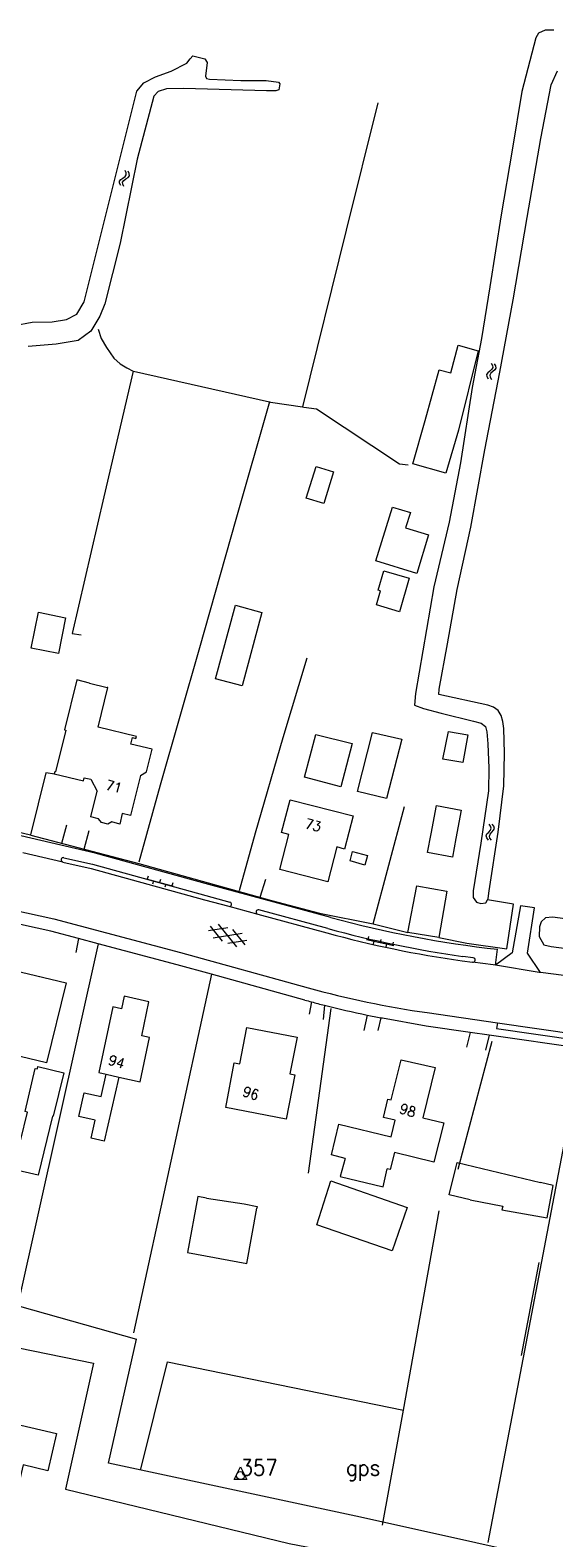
# Model space of a CAD drawing. Header units: metres. Extents: x 189705 to 199106, y 581686 to 588448.
# Tile 519 of 555: x 198803 to 198885, y 586208 to 586444. Entities that reach past the tile are written whole.
import ezdxf

# ---------------------------------------------------------------- set-up
doc = ezdxf.new("R2010")
doc.units = ezdxf.units.M
doc.layers.add('B-WA-OG-GBKN-G', color=7, linetype='Continuous', lineweight=18)
doc.styles.add('Style-STANDARD', font='STANDARD.shx')

msp = doc.modelspace()

# ---------------------------------------------------------------- linework, layer by layer
at = {"layer": 'B-WA-OG-GBKN-G'}
for p, q in [((198816.59, 586420.774), (198816.785, 586421.051)), ((198816.785, 586421.051), (198817.125, 586421.275)), ((198817.125, 586421.275), (198817.465, 586421.501)), ((198817.259, 586420.903), (198817.602, 586421.137)), ((198817.465, 586421.501), (198817.657, 586421.768)), ((198817.642, 586422.105), (198817.474, 586422.477)), ((198817.602, 586421.137), (198817.944, 586421.36)), ((198817.657, 586421.768), (198817.642, 586422.105)), ((198817.944, 586421.36), (198818.135, 586421.628)), ((198818.118, 586421.964), (198817.951, 586422.337)), ((198818.135, 586421.628), (198818.118, 586421.964)), ((198816.609, 586420.447), (198816.59, 586420.774)), ((198816.777, 586420.077), (198816.609, 586420.447)), ((198817.072, 586420.636), (198817.259, 586420.903)), ((198817.088, 586420.309), (198817.072, 586420.636)), ((198817.254, 586419.936), (198817.088, 586420.309)), ((198874.36, 586390.729), (198874.199, 586390.442)), ((198874.199, 586390.442), (198874.254, 586390.109)), ((198874.674, 586390.989), (198874.36, 586390.729)), ((198874.989, 586391.259), (198874.674, 586390.989)), ((198874.851, 586390.642), (198874.69, 586390.355)), ((198874.69, 586390.355), (198874.743, 586390.023)), ((198875.164, 586390.905), (198874.851, 586390.642)), ((198874.887, 586392.221), (198875.093, 586391.869)), ((198875.146, 586391.545), (198874.989, 586391.259)), ((198875.093, 586391.869), (198875.146, 586391.545)), ((198875.477, 586391.165), (198875.164, 586390.905)), ((198875.376, 586392.135), (198875.585, 586391.785)), ((198875.64, 586391.462), (198875.477, 586391.165)), ((198875.585, 586391.785), (198875.64, 586391.462)), ((198874.254, 586390.109), (198874.462, 586389.757)), ((198874.743, 586390.023), (198874.951, 586389.671)), ((198874.829, 586319.587), (198874.577, 586319.909)), ((198874.802, 586318.959), (198874.924, 586319.264)), ((198874.924, 586319.264), (198874.829, 586319.587)), ((198875.325, 586319.565), (198875.073, 586319.887)), ((198875.422, 586319.242), (198875.325, 586319.565)), ((198874.127, 586318.044), (198874.25, 586318.359)), ((198874.223, 586317.731), (198874.127, 586318.044)), ((198874.476, 586317.411), (198874.223, 586317.731)), ((198874.25, 586318.359), (198874.526, 586318.658)), ((198874.526, 586318.658), (198874.802, 586318.959)), ((198874.627, 586318.025), (198874.745, 586318.329)), ((198874.722, 586317.711), (198874.627, 586318.025)), ((198874.972, 586317.389), (198874.722, 586317.711)), ((198874.745, 586318.329), (198875.022, 586318.638)), ((198875.022, 586318.638), (198875.3, 586318.937)), ((198875.3, 586318.937), (198875.422, 586319.242)), ((198820.752, 586311.295), (198825.009, 586310.181)), ((198821.072, 586311.728), (198820.946, 586311.244)), ((198821.913, 586310.991), (198821.786, 586310.508)), ((198823.007, 586311.222), (198822.88, 586310.738)), ((198823.848, 586310.485), (198823.721, 586310.001)), ((198824.942, 586310.716), (198824.815, 586310.232)), ((198830.572, 586303.198), (198833.586, 586303.67)), ((198832.757, 586301.527), (198830.843, 586303.901)), ((198831.306, 586302.087), (198835.848, 586302.797)), ((198835.02, 586300.652), (198832.135, 586304.23)), ((198836.309, 586300.983), (198834.392, 586303.359)), ((198833.565, 586301.214), (198836.579, 586301.684)), ((198855.341, 586301.803), (198859.635, 586300.844)), ((198855.645, 586302.247), (198855.536, 586301.759)), ((198856.512, 586301.541), (198856.403, 586301.053)), ((198857.597, 586301.811), (198857.488, 586301.323)), ((198858.464, 586301.105), (198858.355, 586300.617)), ((198859.549, 586301.375), (198859.44, 586300.887))]:
    msp.add_line(p, q, dxfattribs=at)
at = {"layer": 'B-WA-OG-GBKN-G', "flags": 128}
for points in [[(198884.745, 586444.475), (198883.36, 586444.45), (198882.351, 586444.014), (198881.923, 586443.258), (198879.713, 586434.868), (198878.209, 586425.669), (198876.484, 586415.497), (198874.674, 586404.184), (198873.371, 586396.1), (198871.937, 586388.422), (198870.104, 586376.581), (198868.323, 586367.277), (198865.928, 586357.115), (198863.054, 586340.412), (198862.904, 586338.548), (198864.27, 586338.05), (198867.081, 586337.335), (198872.15, 586336.081), (198873.337, 586335.76), (198874.024, 586335.241), (198874.215, 586334.373), (198874.404, 586332.518), (198874.525, 586328.669), (198874.487, 586325.114), (198873.268, 586316.941), (198872.078, 586309.438), (198872.083, 586308.368), (198872.602, 586307.675), (198873.311, 586307.459), (198874.084, 586307.534), (198874.351, 586308.023)], [(198800.104, 586398.158), (198802.904, 586398.651), (198806.023, 586398.706), (198808.257, 586399.069), (198809.921, 586399.932), (198811.072, 586401.862), (198819.334, 586434.879), (198820.408, 586436.226), (198822.261, 586437.136), (198824.712, 586438.05), (198827.16, 586439.285), (198827.684, 586439.955), (198828.071, 586440.44), (198829.98, 586439.972), (198830.321, 586439.402), (198830.081, 586437.277), (198830.238, 586436.885), (198830.727, 586436.782), (198835.62, 586436.592), (198839.619, 586436.55), (198841.56, 586436.338), (198841.741, 586436.066), (198841.593, 586435.125), (198841.106, 586434.966), (198839.666, 586434.968), (198826.667, 586435.323), (198823.99, 586435.244), (198822.672, 586434.865), (198821.975, 586434.134), (198819.371, 586424.214), (198816.686, 586411.038), (198814.299, 586401.549), (198813.497, 586399.624), (198812.081, 586397.254), (198810.085, 586395.761), (198806.671, 586395.184), (198802.24, 586394.821)], [(198874.351, 586308.023), (198874.461, 586308.225), (198874.61, 586309.436), (198876.024, 586318.635), (198876.911, 586325.937), (198876.978, 586331.019), (198876.89, 586334.929), (198876.756, 586336.01), (198876.455, 586336.95), (198876.014, 586337.714), (198875.271, 586338.239), (198874.38, 586338.55), (198866.72, 586340.261), (198866.762, 586341.067), (198868.082, 586348.203), (198869.557, 586356.693), (198871.696, 586366.488), (198873.927, 586378.633), (198876.268, 586390.812), (198878.368, 586402.152), (198880.576, 586415.064), (198882.691, 586427.474), (198884.32, 586435.919), (198885.322, 586438.069)], [(198857.121, 586433.064), (198852.169, 586413.076), (198845.307, 586385.365)], [(198813.249, 586397.585), (198813.696, 586396.103), (198814.566, 586394.684), (198815.716, 586393.011), (198816.711, 586392.126), (198817.755, 586391.47), (198818.738, 586390.996)], [(198864.556, 586383.218), (198866.727, 586391.205), (198868.572, 586390.711), (198869.726, 586395.063), (198872.889, 586394.173), (198869.757, 586381.734)], [(198818.738, 586390.996), (198814.156, 586371.258), (198809.139, 586349.821), (198810.56, 586349.6)], [(198818.738, 586390.996), (198818.799, 586390.966), (198840.139, 586386.158)], [(198840.139, 586386.158), (198834.853, 586367.683), (198829.145, 586347.589), (198822.96, 586326.021), (198819.606, 586313.939)], [(198840.139, 586386.158), (198840.289, 586386.124), (198845.307, 586385.365)], [(198845.307, 586385.365), (198845.527, 586385.332), (198847.51, 586385.086), (198860.529, 586376.424), (198861.877, 586376.277)], [(198869.757, 586381.734), (198867.819, 586374.942), (198862.618, 586376.426), (198864.556, 586383.218)], [(198848.627, 586370.19), (198845.892, 586371.038), (198847.441, 586376.036), (198850.176, 586375.188), (198848.627, 586370.19)], [(198861.486, 586366.401), (198865.1, 586365.273), (198863.219, 586359.244), (198856.825, 586361.238), (198859.448, 586369.644), (198862.227, 586368.776), (198861.486, 586366.401)], [(198857.536, 586356.514), (198857.17, 586356.62), (198858.043, 586359.637), (198862.059, 586358.474), (198860.542, 586353.235), (198856.893, 586354.292), (198857.536, 586356.514)], [(198807.015, 586346.652), (198802.732, 586347.505), (198803.855, 586353.145), (198808.138, 586352.292), (198807.015, 586346.652)], [(198835.826, 586341.585), (198831.665, 586342.704), (198834.767, 586354.239), (198838.93, 586353.12), (198835.826, 586341.585)], [(198835.409, 586309.515), (198837.931, 586318.561), (198842.289, 586333.492), (198846.048, 586345.981)], [(198811.88, 586342.04), (198809.89, 586342.52), (198807.94, 586334.71), (198808.17, 586334.65), (198806.534, 586328.088)], [(198811.88, 586342.04), (198814.66, 586341.35)], [(198813.263, 586335.109), (198814.76, 586341.32), (198814.66, 586341.35)], [(198819.862, 586327.544), (198820.844, 586328.107), (198821.711, 586331.652), (198818.37, 586332.47), (198818.622, 586333.499), (198819.175, 586333.364), (198819.244, 586333.646), (198813.263, 586335.109)], [(198853.08, 586332.56), (198851.33, 586325.76), (198845.63, 586327.27), (198847.39, 586333.99), (198853.08, 586332.56)], [(198860.88, 586333.21), (198858.5, 586323.9), (198853.92, 586325.03), (198856.27, 586334.29), (198860.88, 586333.21)], [(198871.24, 586333.92), (198870.47, 586329.57), (198867.33, 586330.12), (198868.2, 586334.46), (198871.24, 586333.92)], [(198849.759, 586305.265), (198830.598, 586310.445), (198812.773, 586315.355), (198792.524, 586320.028), (198772.326, 586323.491), (198751.315, 586325.735), (198733.144, 586327.008), (198712.686, 586328.026), (198676.786, 586329.053)], [(198806.45, 586327.75), (198805.039, 586327.955), (198802.625, 586318.206)], [(198806.534, 586328.088), (198806.436, 586328.112), (198806.364, 586327.81), (198810.943, 586326.711), (198811.058, 586327.187), (198812.076, 586326.932), (198813.101, 586325.056)], [(198819.862, 586327.544), (198818.32, 586321.24), (198817.02, 586321.56), (198816.62, 586319.92), (198815.4, 586320.24), (198814.77, 586319.88), (198813.74, 586320.15), (198813.32, 586320.75), (198812.1, 586321.06), (198813.101, 586325.056)], [(198780.38, 586322.699), (198780.593, 586322.674), (198792.467, 586320.613), (198802.625, 586318.206)], [(198853.25, 586321.18), (198851.91, 586316), (198850.7, 586316.32), (198849.28, 586310.86), (198841.73, 586312.81), (198843.15, 586318.28), (198842.03, 586318.57), (198843.35, 586323.73), (198853.25, 586321.18)], [(198856.412, 586304.281), (198861.289, 586322.669)], [(198865.49, 586318.39), (198866.334, 586322.815), (198870.214, 586322.075), (198869.37, 586317.65)], [(198807.548, 586316.913), (198808.311, 586319.815)], [(198802.625, 586318.206), (198802.692, 586318.19), (198819.632, 586313.736)], [(198811.06, 586315.99), (198811.823, 586318.891)], [(198869.37, 586317.65), (198868.86, 586314.71), (198864.94, 586315.44), (198865.49, 586318.39)], [(198807.705, 586313.959), (198801.434, 586315.406)], [(198807.863, 586314.641), (198812.332, 586313.61), (198830.124, 586308.708), (198833.916, 586307.683)], [(198855.52, 586314.99), (198855.1, 586313.47), (198852.76, 586314.14), (198853.15, 586315.61), (198855.52, 586314.99)], [(198807.705, 586313.959), (198812.16, 586312.931), (198829.939, 586308.033), (198833.733, 586307.008)], [(198819.632, 586313.736), (198840.464, 586307.932)], [(198838.662, 586308.434), (198839.562, 586311.251)], [(198867.94, 586309.39), (198866.68, 586302.13), (198861.83, 586302.89), (198863.23, 586310.23), (198867.94, 586309.39)], [(198791.676, 586308.229), (198806.263, 586305.066), (198826.169, 586299.775), (198846.193, 586294.232)], [(198840.464, 586307.932), (198847.994, 586305.915)], [(198866.68, 586302.13), (198871.085, 586301.215), (198877.39, 586300.326), (198878.427, 586307.342), (198874.351, 586308.023)], [(198833.733, 586307.008), (198838.285, 586305.777)], [(198838.285, 586305.777), (198849.102, 586302.853)], [(198849.286, 586303.528), (198838.467, 586306.453)], [(198847.994, 586305.915), (198856.412, 586304.281), (198861.83, 586302.89)], [(198882.661, 586296.605), (198880.619, 586299.653), (198881.682, 586306.746), (198879.496, 586307.093), (198878.206, 586299.694), (198875.585, 586297.75)], [(198898.872, 586303.415), (198884.512, 586305.32), (198883.437, 586305.212), (198882.77, 586304.552), (198882.49, 586303.804), (198882.452, 586302.283), (198883.154, 586300.985), (198884.34, 586300.707), (198896.322, 586299.139)], [(198810.145, 586301.965), (198805.794, 586303.122), (198798.936, 586304.609)], [(198813.246, 586301.141), (198800.67, 586244.761)], [(198810.145, 586301.965), (198809.731, 586299.749)], [(198813.246, 586301.141), (198810.145, 586301.965)], [(198831, 586296.363), (198825.646, 586297.845), (198813.246, 586301.141)], [(198870.363, 586298.452), (198872.001, 586298.235)], [(198872.093, 586298.929), (198870.455, 586299.146)], [(198875.585, 586297.75), (198875.211, 586297.811), (198872.001, 586298.235)], [(198875.585, 586297.75), (198875.919, 586300.275)], [(198808.213, 586294.989), (198805.156, 586282.436), (198796.836, 586284.462), (198799.893, 586297.015), (198808.213, 586294.989)], [(198831, 586296.363), (198818.798, 586240.108)], [(198845.659, 586292.304), (198831, 586296.363)], [(198882.661, 586296.605), (198882.437, 586296.634), (198875.585, 586297.75)], [(198916.368, 586292.308), (198882.661, 586296.605)], [(198816.486, 586280.21), (198819.833, 586279.45), (198821.318, 586286.413), (198820.082, 586286.694), (198821.217, 586292.017), (198817.341, 586292.898), (198816.916, 586290.904), (198815.538, 586291.217), (198813.342, 586280.925), (198814.496, 586280.663)], [(198849.743, 586290.996), (198846.184, 586265.141)], [(198846.698, 586292.021), (198846.359, 586290.064)], [(198848.77, 586291.478), (198848.522, 586289.26)], [(198855.44, 586289.942), (198854.907, 586287.533)], [(198857.618, 586289.508), (198857.117, 586287.516)], [(198857.866, 586289.461), (198857.742, 586289.484), (198857.618, 586289.508)], [(198871.628, 586287.226), (198864.718, 586288.221), (198857.866, 586289.461)], [(198864.849, 586290.323), (198875.892, 586288.734)], [(198875.892, 586288.734), (198875.764, 586287.843), (198888.46, 586286.016), (198888.588, 586286.907)], [(198875.892, 586288.734), (198888.588, 586286.907)], [(198844.104, 586280.559), (198842.758, 586273.602), (198833.261, 586275.425), (198834.587, 586282.456), (198835.481, 586282.288), (198836.554, 586287.981), (198844.468, 586286.496), (198843.339, 586280.709), (198844.104, 586280.559)], [(198871.628, 586287.226), (198871.052, 586284.93)], [(198874.582, 586286.801), (198871.628, 586287.226)], [(198874.582, 586286.801), (198874.026, 586284.46)], [(198889.199, 586284.698), (198874.582, 586286.801)], [(198874.992, 586285.797), (198869.7, 586265.698)], [(198889.199, 586284.698), (198874.376, 586207.176)], [(198803.703, 586281.489), (198803.801, 586281.888), (198807.862, 586280.895), (198806.193, 586274.065), (198806.081, 586274.093), (198803.811, 586264.802), (198799.979, 586265.738), (198802.174, 586274.721)], [(198802.174, 586274.721), (198801.768, 586274.815), (198803.336, 586281.574), (198803.703, 586281.489)], [(198851.996, 586267.465), (198849.835, 586268.003), (198851.018, 586272.849), (198859.208, 586270.851), (198859.839, 586273.439), (198858.017, 586273.883), (198858.72, 586276.762), (198859.224, 586276.639), (198860.761, 586282.939), (198866.119, 586281.694)], [(198866.119, 586281.694), (198864.167, 586273.832), (198867.467, 586273.014), (198865.938, 586266.85), (198859.726, 586268.392), (198859.06, 586265.706)], [(198816.486, 586280.21), (198814.204, 586270.173), (198812.134, 586270.644), (198812.776, 586273.472), (198810.212, 586274.055), (198811.053, 586277.755), (198813.698, 586277.153), (198814.496, 586280.663)], [(198814.496, 586280.663), (198816.486, 586280.21)], [(198851.996, 586267.465), (198851.226, 586264.592), (198857.956, 586262.975), (198858.587, 586265.824)], [(198640.772, 586000), (198643.315, 586010.51), (198657.798, 586070.229), (198669.105, 586119.474), (198687.942, 586198.766), (198698.351, 586244.319), (198699.172, 586245.822), (198700.189, 586246.063), (198708.267, 586244.127), (198709.491, 586244.692), (198714.255, 586265.197), (198714.896, 586266.263), (198716.091, 586266.621), (198732.248, 586262.858), (198751.415, 586257.274), (198755.317, 586249.884), (198781.487, 586241.648), (198812.508, 586235.321), (198808.117, 586215.54), (198843.224, 586207.035), (198895.103, 586197.049)], [(198859.06, 586265.706), (198858.587, 586265.824)], [(198871.59, 586260.959), (198868.328, 586261.746), (198869.304, 586265.794)], [(198869.304, 586265.794), (198869.552, 586266.821), (198882.672, 586263.656)], [(198859.394, 586252.944), (198847.561, 586257.026), (198849.744, 586263.917), (198861.751, 586259.774), (198859.394, 586252.944)], [(198871.59, 586260.959), (198876.714, 586259.941), (198876.581, 586259.371), (198883.672, 586258.135), (198884.622, 586263.194), (198882.672, 586263.656)], [(198830.217, 586261.218), (198828.875, 586261.466), (198827.256, 586252.696), (198836.553, 586250.979), (198838.157, 586259.67)], [(198830.217, 586261.218), (198836.171, 586260.317)], [(198836.171, 586260.317), (198838.205, 586259.912), (198838.157, 586259.67)], [(198861.127, 586227.957), (198866.764, 586259.253)], [(198879.655, 586236.51), (198882.447, 586251.114)], [(198786.564, 586248.316), (198819.275, 586239.094)], [(198903.828, 586201.771), (198893.94, 586203.338), (198890.606, 586203.121), (198854.395, 586211.177), (198814.854, 586219.632), (198819.275, 586239.094)], [(198819.951, 586218.723), (198824.102, 586235.556), (198861.127, 586227.957)], [(198857.875, 586209.905), (198861.127, 586227.957)], [(198796.105, 586223.475), (198799.485, 586222.691), (198800.207, 586225.804), (198806.725, 586224.292), (198805.371, 586218.455), (198801.484, 586219.356), (198799.857, 586212.338), (198793.825, 586213.75)]]:
    msp.add_lwpolyline(points, dxfattribs=at)
msp.add_lwpolyline([(198835.58, 586219.065), (198836.58, 586217.065), (198834.58, 586217.065), (198835.58, 586219.065)], close=True, dxfattribs=at)
at = {"layer": 'B-WA-OG-GBKN-G'}
msp.add_circle((198835.58, 586217.69), 0.625, dxfattribs=at)
for centre, radius, start, end in [((198807.783, 586314.301), 0.349, 76.79674, 167.11587), ((198807.784, 586314.3), 0.35, 167.006, 256.90661), ((198833.826, 586307.346), 0.349, 344.67066, 74.99155), ((198833.825, 586307.344), 0.349, 254.67066, 344.99155), ((198838.378, 586306.116), 0.352, 165.18033, 254.6827), ((198838.376, 586306.116), 0.349, 74.83731, 165.02572), ((198894.171, 586467.027), 167.748, 254.64768, 263.75353), ((198894.164, 586466.991), 170.211, 254.64828, 261.96176), ((198894.248, 586467.413), 169.941, 254.65821, 261.9516), ((198872.047, 586298.582), 0.35, 262.46991, 82.42734), ((198886.237, 586438.873), 150.082, 254.52512, 261.80686), ((198870.308, 586380.753), 91.819, 254.42756, 255.09953), ((198887.684, 586444.192), 157.594, 254.9256, 255.70436), ((198886.615, 586440.567), 153.817, 255.75685, 258.30662), ((198885.783, 586436.536), 149.701, 258.30555, 259.15554)]:
    msp.add_arc(centre, radius, start, end, dxfattribs=at)

# ---------------------------------------------------------------- texts
at = {"layer": 'B-WA-OG-GBKN-G', "style": 'Style-STANDARD'}
for s, rotation, p in [('71', 344.99109, (198814.282, 586325.347)), ('73', 345.57447, (198845.569, 586319.285)), ('94', 342.90569, (198814.711, 586282.227)), ('96', 342.90569, (198835.78, 586277.284)), ('98', 342.96046, (198860.398, 586274.594))]:
    msp.add_text(s, height=1.6, rotation=rotation, dxfattribs=at).set_placement(p)
msp.add_text('357      gps', height=2.5, dxfattribs=at).set_placement((198835.58, 586217.69))

doc.saveas('drawing.dxf')
